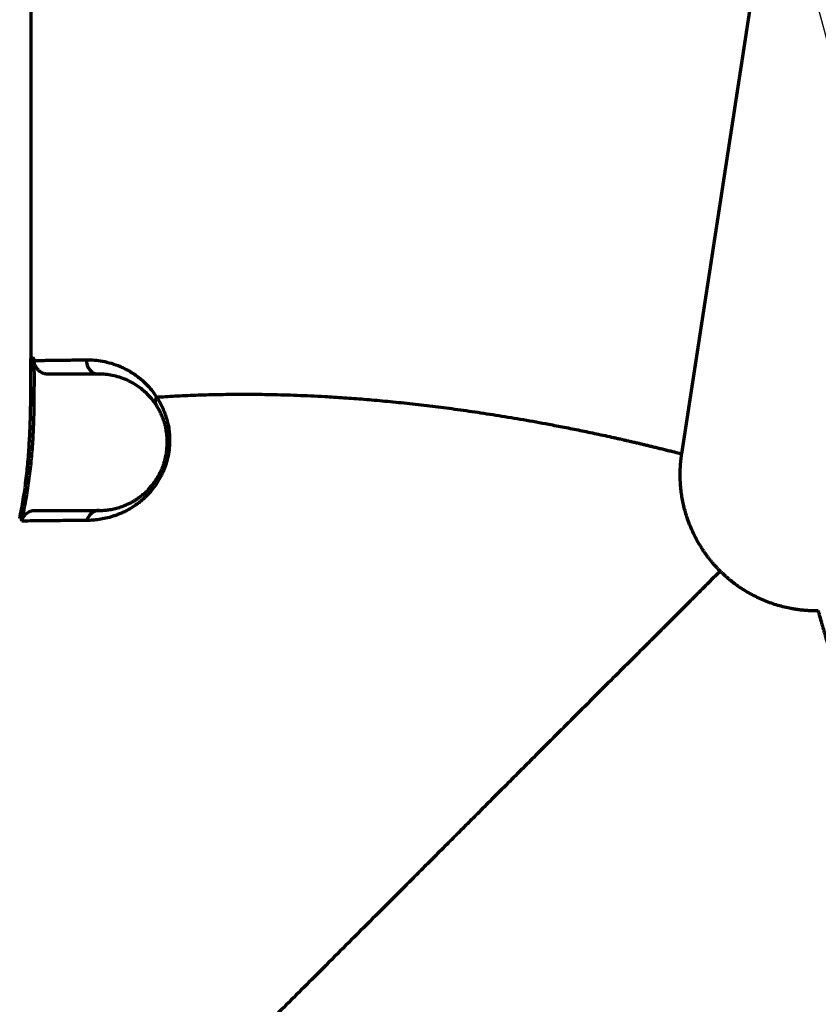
# Model space of a CAD drawing. Header units: millimetres. Extents: x -170 to 6906, y -2212 to 4257.
# Tile 314 of 440: x 4849 to 4908, y 3293 to 3365. Entities that reach past the tile are written whole.
import ezdxf

# ---------------------------------------------------------------- set-up
doc = ezdxf.new("R2010")
doc.units = ezdxf.units.MM
doc.layers.add('1', color=7, linetype='Continuous', true_color=0xffffff)
doc.styles.add('PC_TEXTSTYLE', font='ISOCP.SHX', dxfattribs={"width": 0.707, "bigfont": 'GBCBIG.SHX'})
doc.dimstyles.new('GB_DIMSTYLE', dxfattribs={"dimtxt": 50, "dimasz": 40, "dimexe": 1, "dimexo": 0, "dimgap": 1.5, "dimtad": 1, "dimdec": 1, "dimdsep": 46, "dimtxsty": 'PC_TEXTSTYLE', "dimcen": 0, "dimclrd": 256, "dimclrt": 3, "dimadec": 1, "dimazin": 2, "dimtp": 0.1, "dimtm": 0.1, "dimtfac": 0.71, "dimtdec": 1, "dimtmove": 0, "dimatfit": 3, "dimfxl": 1, "dimtfill": 1, "dimarcsym": 0})

# ---------------------------------------------------------------- blocks, each defined once
blk = doc.blocks.new('*D25')
at = {"color": 0, "lineweight": -2, "transparency": 16777216}
blk.add_line((4947.383, 3217.261), (4828.363, 3661.449), dxfattribs=at)
at = {"lineweight": -2, "transparency": 16777216}
blk.add_arc((5091.35, 2679.97), 1015.102, 107.25788, 142.74212, dxfattribs=at)
at = {"lineweight": 18, "transparency": 16777216}
for points in [[(4788.345, 3655.775), (4792.049, 3642.967), (4828.622, 3660.483)], [(4288.796, 3290.585), (4278.026, 3298.447), (4259.827, 3262.208)]]:
    blk.add_solid(points, dxfattribs=at)
at = {"layer": 'Defpoints', "color": 0, "lineweight": 18, "transparency": 16777216}
for p in [(3750.203, 3619.051), (4609.582, 3573.464), (4947.383, 3217.261), (4635.7, 2999.019), (5227.164, 2173.103)]:
    blk.add_point(p, dxfattribs=at)
at = {"color": 3, "lineweight": 18, "transparency": 16777216, "insert": (4493.911, 3533.2), "char_height": 50, "attachment_point": 5, "rotation": 35, "style": 'PC_TEXTSTYLE', "bg_fill": 3, "box_fill_scale": 1.1, "bg_fill_color": 256, "bg_fill_true_color": 13158600, "bg_fill_transparency": 0}
blk.add_mtext('40°', dxfattribs=at)
blk = doc.blocks.new('*D33')
at = {"color": 0, "lineweight": -2, "transparency": 16777216}
for p, q in [((4751.825, 3164.862), (4751.825, 3764.77)), ((5832.834, 3367.249), (5832.834, 3764.77))]:
    blk.add_line(p, q, dxfattribs=at)
at = {"lineweight": -2, "transparency": 16777216}
blk.add_line((4791.825, 3763.77), (5792.834, 3763.77), dxfattribs=at)
at = {"lineweight": 18, "transparency": 16777216}
for points in [[(4791.825, 3770.437), (4791.825, 3757.104), (4751.825, 3763.77)], [(5792.834, 3770.437), (5792.834, 3757.104), (5832.834, 3763.77)]]:
    blk.add_solid(points, dxfattribs=at)
at = {"layer": 'Defpoints', "color": 0, "lineweight": 18, "transparency": 16777216}
for p in [(5832.834, 3763.77), (5832.834, 3367.249), (4751.825, 3164.862)]:
    blk.add_point(p, dxfattribs=at)
at = {"color": 3, "lineweight": 18, "transparency": 16777216, "insert": (5292.329, 3790.27), "char_height": 50, "attachment_point": 5, "style": 'PC_TEXTSTYLE', "bg_fill": 3, "box_fill_scale": 1.1, "bg_fill_color": 256, "bg_fill_true_color": 13158600, "bg_fill_transparency": 0}
blk.add_mtext('1081', dxfattribs=at)
blk = doc.blocks.new('*D38')
at = {"color": 0, "lineweight": -2, "transparency": 16777216}
for p, q in [((4755.302, 4257.336), (6889.031, 4257.336)), ((4772.437, 1877.862), (6889.031, 1877.862))]:
    blk.add_line(p, q, dxfattribs=at)
at = {"lineweight": -2, "transparency": 16777216}
blk.add_line((6888.031, 1917.862), (6888.031, 4217.336), dxfattribs=at)
at = {"lineweight": 18, "transparency": 16777216}
for points in [[(6881.365, 4217.336), (6894.698, 4217.336), (6888.031, 4257.336)], [(6881.365, 1917.862), (6894.698, 1917.862), (6888.031, 1877.862)]]:
    blk.add_solid(points, dxfattribs=at)
at = {"layer": 'Defpoints', "color": 0, "lineweight": 18, "transparency": 16777216}
for p in [(4755.302, 4257.336), (6888.031, 4257.336), (4772.437, 1877.862)]:
    blk.add_point(p, dxfattribs=at)
at = {"color": 3, "lineweight": 18, "transparency": 16777216, "insert": (6861.526, 3067.599), "char_height": 50, "attachment_point": 5, "rotation": 90, "style": 'PC_TEXTSTYLE', "bg_fill": 3, "box_fill_scale": 1.1, "bg_fill_color": 256, "bg_fill_true_color": 13158600, "bg_fill_transparency": 0}
blk.add_mtext('2379.5', dxfattribs=at)

msp = doc.modelspace()

# ---------------------------------------------------------------- linework, layer by layer
at = {"lineweight": 18}
for centre, radius, start, end in [((4755.302, 2404.862), 1852.475, 311.274383, 162.653701), ((3985.039, 2522.612), 1121.305, 16.055797, 102.088982)]:
    msp.add_arc(centre, radius, start, end, dxfattribs=at)
at = {"layer": '1', "color": 0, "linetype": 'Continuous', "lineweight": 70}
msp.add_line((4897.57, 3333.012), (4903.39, 3370.837), dxfattribs=at)
for centre, major_axis, ratio, start_param, end_param in [((4854.825, 3339.862), (0, -1), 0.935034, 4.663311, 6.283185), ((4854.825, 3327.862), (0, 1), 0.93008, 0, 1.30061)]:
    msp.add_ellipse(centre, major_axis=major_axis, ratio=ratio, start_param=start_param, end_param=end_param, dxfattribs=at)
for points, degree in [([(4849.825, 3396.862), (4849.825, 3385.498), (4849.825, 3374.135), (4849.825, 3362.771), (4849.825, 3351.407), (4849.825, 3340.044)], 5), ([(4849.825, 3339.821), (4849.825, 3340.044)], 1), ([(4849.825, 3339.366), (4849.825, 3339.821)], 1), ([(4850.066, 3339.837), (4850.068, 3339.846), (4850.07, 3339.856), (4850.072, 3339.865)], 3), ([(4849.144, 3328.082), (4849.169, 3328.191), (4849.193, 3328.301), (4849.217, 3328.411)], 3)]:
    msp.add_open_spline(points, degree=degree, dxfattribs=at)
for points, knots in [([(4849.217, 3328.411), (4849.266, 3328.645), (4849.312, 3328.88), (4849.401, 3329.351), (4849.528, 3330.057), (4849.636, 3330.766), (4849.763, 3331.714), (4849.818, 3332.189), (4849.91, 3333.142), (4849.947, 3333.619), (4849.99, 3334.335), (4850.003, 3334.574), (4850.023, 3335.052), (4850.032, 3335.291), (4850.045, 3335.769), (4850.051, 3336.009), (4850.059, 3336.487), (4850.062, 3336.726), (4850.067, 3337.205), (4850.068, 3337.444), (4850.07, 3337.923), (4850.071, 3338.162), (4850.071, 3338.88), (4850.069, 3339.358), (4850.066, 3339.837)], [0, 0, 0, 0, 0.0625, 0.0625, 0.125, 0.25, 0.25, 0.375, 0.375, 0.5, 0.5, 0.5625, 0.5625, 0.625, 0.625, 0.6875, 0.6875, 0.75, 0.75, 0.8125, 0.8125, 0.875, 0.875, 1, 1, 1, 1]), ([(4849.986, 3340.032), (4849.934, 3340.036), (4849.893, 3340.039), (4849.852, 3340.042), (4849.842, 3340.042), (4849.828, 3340.043), (4849.825, 3340.044), (4849.824, 3340.044)], [0, 0, 0, 0, 0.5, 0.5, 0.75, 0.75, 1, 1, 1, 1]), ([(4850.072, 3339.866), (4850.071, 3339.869), (4850.069, 3339.875), (4850.067, 3339.884), (4850.064, 3339.893), (4850.062, 3339.901), (4850.059, 3339.909), (4850.057, 3339.916), (4850.054, 3339.924), (4850.052, 3339.931), (4850.05, 3339.938), (4850.047, 3339.944), (4850.045, 3339.95), (4850.043, 3339.956), (4850.04, 3339.962), (4850.038, 3339.967), (4850.032, 3339.979), (4850.023, 3339.995), (4850.011, 3340.011), (4849.999, 3340.022), (4849.991, 3340.028), (4849.986, 3340.032)], [0, 0, 0, 0, 0.028057, 0.055977, 0.083762, 0.111416, 0.138942, 0.166341, 0.193616, 0.220771, 0.247808, 0.27473, 0.301541, 0.328242, 0.354837, 0.381329, 0.407722, 0.547174, 0.703332, 0.826523, 1, 1, 1, 1]), ([(4851.07, 3338.862), (4851.005, 3338.862), (4850.941, 3338.868), (4850.847, 3338.886), (4850.815, 3338.894), (4850.753, 3338.912), (4850.722, 3338.923), (4850.633, 3338.959), (4850.576, 3338.989), (4850.495, 3339.042), (4850.468, 3339.061), (4850.417, 3339.101), (4850.393, 3339.123), (4850.324, 3339.19), (4850.282, 3339.239), (4850.227, 3339.318), (4850.209, 3339.346), (4850.178, 3339.402), (4850.163, 3339.431), (4850.124, 3339.519), (4850.104, 3339.58), (4850.076, 3339.708), (4850.068, 3339.772), (4850.066, 3339.837)], [0, 0, 0, 0, 0.125, 0.125, 0.1875, 0.1875, 0.25, 0.25, 0.375, 0.375, 0.4375, 0.4375, 0.5, 0.5, 0.625, 0.625, 0.6875, 0.6875, 0.75, 0.75, 0.875, 0.875, 1, 1, 1, 1]), ([(4850.072, 3339.865), (4850.105, 3339.865), (4850.141, 3339.866), (4850.22, 3339.867), (4850.263, 3339.867), (4850.4, 3339.869), (4850.503, 3339.87), (4850.733, 3339.873), (4850.987, 3339.876), (4851.286, 3339.88), (4851.527, 3339.883), (4851.652, 3339.884), (4851.783, 3339.886), (4851.871, 3339.887), (4851.916, 3339.888), (4852.145, 3339.89), (4852.338, 3339.893), (4852.949, 3339.9), (4853.399, 3339.905), (4853.891, 3339.911)], [0, 0, 0, 0, 0.0625, 0.0625, 0.125, 0.125, 0.25, 0.25, 0.375, 0.5, 0.5, 0.5625, 0.59375, 0.59375, 0.625, 0.625, 0.75, 0.75, 1, 1, 1, 1]), ([(4853.891, 3339.911), (4854.08, 3339.913), (4854.274, 3339.907), (4854.672, 3339.874), (4854.876, 3339.847), (4855.292, 3339.77), (4855.505, 3339.719), (4855.939, 3339.59), (4856.159, 3339.511), (4856.495, 3339.366), (4856.608, 3339.314), (4856.834, 3339.2), (4856.948, 3339.138), (4857.12, 3339.036), (4857.178, 3339.001), (4857.293, 3338.929), (4857.35, 3338.891), (4857.521, 3338.774), (4857.635, 3338.69), (4857.862, 3338.511), (4857.974, 3338.415), (4858.197, 3338.21), (4858.307, 3338.1), (4858.524, 3337.866), (4858.632, 3337.741), (4858.842, 3337.473), (4858.945, 3337.329), (4859.045, 3337.175)], [0, 0, 0, 0, 0.125, 0.125, 0.25, 0.25, 0.375, 0.375, 0.5, 0.5, 0.5625, 0.5625, 0.625, 0.625, 0.65625, 0.65625, 0.6875, 0.6875, 0.75, 0.75, 0.8125, 0.8125, 0.875, 0.875, 0.9375, 0.9375, 1, 1, 1, 1]), ([(4848.996, 3328.283), (4849.045, 3328.51), (4849.09, 3328.738), (4849.177, 3329.194), (4849.218, 3329.422), (4849.332, 3330.108), (4849.398, 3330.567), (4849.484, 3331.257), (4849.51, 3331.488), (4849.559, 3331.949), (4849.581, 3332.18), (4849.642, 3332.874), (4849.675, 3333.337), (4849.73, 3334.263), (4849.751, 3334.726), (4849.784, 3335.654), (4849.795, 3336.118), (4849.812, 3337.046), (4849.817, 3337.51), (4849.823, 3338.438), (4849.824, 3338.902), (4849.825, 3339.366)], [0, 0, 0, 0, 0.0625, 0.0625, 0.125, 0.125, 0.25, 0.25, 0.3125, 0.3125, 0.375, 0.375, 0.5, 0.5, 0.625, 0.625, 0.75, 0.75, 0.875, 0.875, 1, 1, 1, 1]), ([(4854.825, 3338.862), (4854.34, 3338.862), (4853.456, 3338.862), (4852.74, 3338.862), (4852.267, 3338.862), (4851.973, 3338.862), (4851.724, 3338.862), (4851.497, 3338.862), (4851.395, 3338.862), (4851.215, 3338.862), (4851.136, 3338.862), (4851.07, 3338.862)], [0, 0, 0, 0, 0.25, 0.5, 0.5, 0.625, 0.75, 0.75, 0.875, 0.875, 1, 1, 1, 1]), ([(4859.05, 3336.534), (4858.966, 3336.668), (4858.879, 3336.791), (4858.702, 3337.022), (4858.613, 3337.128), (4858.431, 3337.328), (4858.339, 3337.421), (4858.154, 3337.595), (4858.06, 3337.676), (4857.873, 3337.827), (4857.779, 3337.897), (4857.638, 3337.996), (4857.591, 3338.027), (4857.497, 3338.088), (4857.45, 3338.118), (4857.215, 3338.259), (4857.029, 3338.354), (4856.664, 3338.516), (4856.484, 3338.582), (4856.132, 3338.692), (4855.959, 3338.735), (4855.621, 3338.801), (4855.456, 3338.824), (4855.134, 3338.855), (4854.977, 3338.862), (4854.825, 3338.862)], [0, 0, 0, 0, 0.0625, 0.0625, 0.125, 0.125, 0.1875, 0.1875, 0.25, 0.25, 0.3125, 0.3125, 0.34375, 0.34375, 0.375, 0.375, 0.5, 0.5, 0.625, 0.625, 0.75, 0.75, 0.875, 0.875, 1, 1, 1, 1]), ([(4859.045, 3337.175), (4859.117, 3337.066), (4859.187, 3336.952), (4859.32, 3336.716), (4859.385, 3336.593), (4859.506, 3336.337), (4859.563, 3336.203), (4859.67, 3335.925), (4859.72, 3335.78), (4859.776, 3335.59), (4859.787, 3335.552), (4859.808, 3335.475), (4859.838, 3335.358), (4859.865, 3335.239), (4859.915, 3334.996), (4859.942, 3334.829), (4859.971, 3334.571), (4859.979, 3334.483), (4859.988, 3334.349), (4859.99, 3334.304), (4859.994, 3334.214), (4859.995, 3334.168), (4860, 3333.94), (4859.995, 3333.756), (4859.973, 3333.476), (4859.963, 3333.381), (4859.945, 3333.239), (4859.938, 3333.192), (4859.924, 3333.097), (4859.916, 3333.049), (4859.873, 3332.811), (4859.829, 3332.624), (4859.724, 3332.257), (4859.663, 3332.076), (4859.584, 3331.877), (4859.575, 3331.855), (4859.557, 3331.811), (4859.53, 3331.746), (4859.464, 3331.596), (4859.404, 3331.472), (4859.28, 3331.23), (4859.191, 3331.076), (4859.075, 3330.892), (4859.051, 3330.856), (4859.004, 3330.785), (4858.932, 3330.68), (4858.859, 3330.58), (4858.711, 3330.387), (4858.611, 3330.266), (4858.458, 3330.096), (4858.407, 3330.041), (4858.329, 3329.961), (4858.303, 3329.935), (4858.251, 3329.883), (4858.225, 3329.857), (4858.095, 3329.732), (4857.991, 3329.64), (4857.783, 3329.468), (4857.68, 3329.388), (4857.476, 3329.239), (4857.374, 3329.17), (4857.172, 3329.042), (4857.072, 3328.982), (4856.923, 3328.898), (4856.873, 3328.872), (4856.775, 3328.82), (4856.726, 3328.795), (4856.58, 3328.724), (4856.484, 3328.68), (4856.296, 3328.599), (4856.203, 3328.562), (4856.02, 3328.494), (4855.93, 3328.463), (4855.663, 3328.376), (4855.49, 3328.329), (4855.153, 3328.251), (4854.989, 3328.221), (4854.75, 3328.185), (4854.672, 3328.175), (4854.517, 3328.158), (4854.44, 3328.151), (4854.215, 3328.135), (4854.07, 3328.129), (4853.928, 3328.129)], [0, 0, 0, 0, 0.03125, 0.03125, 0.0625, 0.0625, 0.09375, 0.09375, 0.125, 0.125, 0.132813, 0.132813, 0.140625, 0.15625, 0.15625, 0.1875, 0.1875, 0.203125, 0.203125, 0.210938, 0.210938, 0.21875, 0.21875, 0.25, 0.25, 0.265625, 0.265625, 0.273438, 0.273438, 0.28125, 0.28125, 0.3125, 0.3125, 0.34375, 0.34375, 0.347656, 0.347656, 0.351563, 0.359375, 0.375, 0.375, 0.40625, 0.40625, 0.414063, 0.414063, 0.421875, 0.4375, 0.4375, 0.46875, 0.46875, 0.484375, 0.484375, 0.492188, 0.492188, 0.5, 0.5, 0.53125, 0.53125, 0.5625, 0.5625, 0.59375, 0.59375, 0.625, 0.625, 0.640625, 0.640625, 0.65625, 0.65625, 0.6875, 0.6875, 0.71875, 0.71875, 0.75, 0.75, 0.8125, 0.8125, 0.875, 0.875, 0.90625, 0.90625, 0.9375, 0.9375, 1, 1, 1, 1]), ([(4859.05, 3336.534), (4859.023, 3336.578), (4859.002, 3336.625), (4858.973, 3336.726), (4858.966, 3336.779), (4858.965, 3336.889), (4858.971, 3336.946), (4858.998, 3337.06), (4859.018, 3337.118), (4859.045, 3337.175)], [0, 0, 0, 0, 0.25, 0.25, 0.5, 0.5, 0.75, 0.75, 1, 1, 1, 1]), ([(4859.045, 3337.175), (4859.064, 3337.176), (4859.103, 3337.179), (4859.162, 3337.183), (4859.221, 3337.187), (4859.281, 3337.191), (4859.55, 3337.209), (4860.039, 3337.24), (4860.767, 3337.279), (4861.519, 3337.313), (4862.297, 3337.342), (4863.101, 3337.365), (4863.931, 3337.38), (4864.779, 3337.389), (4865.645, 3337.391), (4866.53, 3337.385), (4867.442, 3337.371), (4868.384, 3337.348), (4869.354, 3337.316), (4870.353, 3337.274), (4871.49, 3337.216), (4872.783, 3337.136), (4874.25, 3337.026), (4875.789, 3336.892), (4877.398, 3336.73), (4879.04, 3336.544), (4880.709, 3336.332), (4882.4, 3336.095), (4884.15, 3335.827), (4885.961, 3335.525), (4887.565, 3335.235), (4888.953, 3334.969), (4890.12, 3334.735), (4891.331, 3334.482), (4892.177, 3334.298), (4892.643, 3334.195), (4892.718, 3334.178), (4892.797, 3334.16), (4892.878, 3334.142), (4892.963, 3334.123), (4893.05, 3334.104), (4893.141, 3334.083), (4893.236, 3334.062), (4893.333, 3334.04), (4893.434, 3334.017), (4893.538, 3333.993), (4893.645, 3333.969), (4893.755, 3333.943), (4893.869, 3333.917), (4893.985, 3333.89), (4894.106, 3333.862), (4894.229, 3333.833), (4894.355, 3333.804), (4894.485, 3333.773), (4894.618, 3333.742), (4894.755, 3333.71), (4894.894, 3333.676), (4895.037, 3333.642), (4895.183, 3333.607), (4895.333, 3333.571), (4895.486, 3333.534), (4895.642, 3333.496), (4895.801, 3333.457), (4895.963, 3333.417), (4896.129, 3333.376), (4896.298, 3333.334), (4896.47, 3333.291), (4896.646, 3333.247), (4896.824, 3333.202), (4897.006, 3333.156), (4897.192, 3333.109), (4897.38, 3333.061), (4897.506, 3333.028), (4897.57, 3333.012)], [0, 0, 0, 0, 0.002401, 0.004802, 0.007205, 0.009609, 0.012014, 0.039837, 0.067652, 0.095446, 0.123239, 0.151045, 0.178865, 0.206689, 0.233727, 0.260889, 0.288164, 0.31555, 0.343047, 0.370662, 0.398405, 0.435125, 0.472559, 0.510736, 0.549692, 0.589464, 0.627265, 0.665782, 0.70508, 0.745244, 0.78639, 0.811009, 0.836504, 0.86292, 0.890298, 0.891867, 0.893505, 0.895214, 0.896992, 0.898839, 0.900757, 0.902745, 0.904804, 0.906933, 0.909132, 0.911402, 0.913744, 0.916156, 0.91864, 0.921195, 0.923821, 0.92652, 0.92929, 0.932133, 0.935047, 0.938034, 0.941094, 0.944226, 0.947432, 0.95071, 0.954061, 0.957486, 0.960983, 0.964555, 0.968199, 0.971917, 0.975709, 0.979574, 0.983513, 0.987525, 0.99161, 0.995768, 1, 1, 1, 1]), ([(4854.825, 3328.862), (4854.934, 3328.862), (4855.047, 3328.865), (4855.221, 3328.877), (4855.28, 3328.882), (4855.4, 3328.895), (4855.461, 3328.902), (4855.647, 3328.928), (4855.774, 3328.951), (4856.037, 3329.009), (4856.172, 3329.044), (4856.45, 3329.131), (4856.593, 3329.182), (4856.815, 3329.274), (4856.89, 3329.307), (4857.004, 3329.362), (4857.043, 3329.381), (4857.121, 3329.42), (4857.16, 3329.44), (4857.279, 3329.504), (4857.359, 3329.55), (4857.52, 3329.65), (4857.602, 3329.703), (4857.768, 3329.818), (4857.851, 3329.88), (4858.02, 3330.015), (4858.105, 3330.087), (4858.235, 3330.204), (4858.278, 3330.245), (4858.343, 3330.309), (4858.365, 3330.331), (4858.408, 3330.375), (4858.43, 3330.397), (4858.538, 3330.511), (4858.624, 3330.609), (4858.794, 3330.819), (4858.879, 3330.931), (4858.982, 3331.084), (4859.003, 3331.115), (4859.044, 3331.178), (4859.064, 3331.21), (4859.124, 3331.309), (4859.164, 3331.376), (4859.278, 3331.584), (4859.351, 3331.73), (4859.434, 3331.924), (4859.45, 3331.963), (4859.474, 3332.023), (4859.482, 3332.043), (4859.498, 3332.083), (4859.536, 3332.184), (4859.571, 3332.287), (4859.649, 3332.535), (4859.692, 3332.705), (4859.745, 3332.966), (4859.76, 3333.053), (4859.785, 3333.226), (4859.795, 3333.312), (4859.819, 3333.566), (4859.826, 3333.732), (4859.824, 3333.936), (4859.824, 3333.976), (4859.821, 3334.057), (4859.819, 3334.098), (4859.813, 3334.217), (4859.807, 3334.295), (4859.783, 3334.523), (4859.761, 3334.67), (4859.72, 3334.881), (4859.705, 3334.95), (4859.681, 3335.052), (4859.673, 3335.086), (4859.655, 3335.153), (4859.646, 3335.186), (4859.6, 3335.349), (4859.559, 3335.474), (4859.472, 3335.712), (4859.425, 3335.825), (4859.326, 3336.043), (4859.273, 3336.147), (4859.165, 3336.347), (4859.109, 3336.443), (4859.05, 3336.535)], [0, 0, 0, 0, 0.0625, 0.0625, 0.09375, 0.09375, 0.125, 0.125, 0.1875, 0.1875, 0.25, 0.25, 0.3125, 0.3125, 0.34375, 0.34375, 0.359375, 0.359375, 0.375, 0.375, 0.40625, 0.40625, 0.4375, 0.4375, 0.46875, 0.46875, 0.5, 0.5, 0.515625, 0.515625, 0.523438, 0.523438, 0.53125, 0.53125, 0.5625, 0.5625, 0.59375, 0.59375, 0.601563, 0.601563, 0.609375, 0.609375, 0.625, 0.625, 0.65625, 0.65625, 0.664063, 0.664063, 0.667969, 0.667969, 0.671875, 0.6875, 0.6875, 0.71875, 0.71875, 0.734375, 0.734375, 0.75, 0.75, 0.78125, 0.78125, 0.789063, 0.789063, 0.796875, 0.796875, 0.8125, 0.8125, 0.84375, 0.84375, 0.859375, 0.859375, 0.867188, 0.867188, 0.875, 0.875, 0.90625, 0.90625, 0.9375, 0.9375, 0.96875, 0.96875, 1, 1, 1, 1]), ([(4900.383, 3324.42), (4900.359, 3324.444), (4900.31, 3324.494), (4900.238, 3324.568), (4900.167, 3324.643), (4900.097, 3324.718), (4900.028, 3324.794), (4899.959, 3324.871), (4899.892, 3324.948), (4899.825, 3325.026), (4899.76, 3325.104), (4899.695, 3325.183), (4899.631, 3325.262), (4899.568, 3325.342), (4899.506, 3325.422), (4899.445, 3325.503), (4899.384, 3325.584), (4899.325, 3325.667), (4899.266, 3325.749), (4899.209, 3325.832), (4899.152, 3325.916), (4899.096, 3326), (4899.041, 3326.085), (4898.987, 3326.17), (4898.847, 3326.395), (4898.634, 3326.766), (4898.371, 3327.294), (4898.14, 3327.835), (4897.955, 3328.351), (4897.808, 3328.838), (4897.695, 3329.292), (4897.603, 3329.751), (4897.532, 3330.215), (4897.498, 3330.542), (4897.483, 3330.732), (4897.479, 3330.782), (4897.476, 3330.832), (4897.473, 3330.882), (4897.47, 3330.933), (4897.467, 3330.983), (4897.465, 3331.033), (4897.462, 3331.083), (4897.461, 3331.134), (4897.459, 3331.184), (4897.458, 3331.234), (4897.456, 3331.285), (4897.456, 3331.335), (4897.455, 3331.386), (4897.455, 3331.436), (4897.454, 3331.487), (4897.455, 3331.537), (4897.455, 3331.588), (4897.456, 3331.638), (4897.456, 3331.689), (4897.458, 3331.739), (4897.459, 3331.79), (4897.461, 3331.84), (4897.463, 3331.891), (4897.465, 3331.942), (4897.467, 3331.993), (4897.47, 3332.043), (4897.473, 3332.094), (4897.476, 3332.145), (4897.48, 3332.196), (4897.483, 3332.246), (4897.487, 3332.297), (4897.492, 3332.348), (4897.496, 3332.399), (4897.501, 3332.45), (4897.506, 3332.501), (4897.511, 3332.552), (4897.517, 3332.603), (4897.522, 3332.654), (4897.528, 3332.705), (4897.535, 3332.756), (4897.541, 3332.807), (4897.548, 3332.858), (4897.555, 3332.909), (4897.563, 3332.961), (4897.568, 3332.995), (4897.57, 3333.012)], [0, 0, 0, 0, 0.011007, 0.021989, 0.032949, 0.043886, 0.054803, 0.065699, 0.076577, 0.087437, 0.09828, 0.109107, 0.119919, 0.130719, 0.141506, 0.152281, 0.163047, 0.173803, 0.184552, 0.195295, 0.206032, 0.216764, 0.227494, 0.238222, 0.248949, 0.31189, 0.374506, 0.437023, 0.499663, 0.549633, 0.599509, 0.649403, 0.699425, 0.749683, 0.755056, 0.76043, 0.765806, 0.771183, 0.776561, 0.781941, 0.787323, 0.792706, 0.798092, 0.80348, 0.80887, 0.814262, 0.819658, 0.825055, 0.830456, 0.835859, 0.841266, 0.846676, 0.852089, 0.857506, 0.862926, 0.86835, 0.873779, 0.879211, 0.884647, 0.890087, 0.895532, 0.900982, 0.906436, 0.911895, 0.917359, 0.922828, 0.928302, 0.933781, 0.939266, 0.944757, 0.950253, 0.955756, 0.961264, 0.966778, 0.972299, 0.977826, 0.983359, 0.988899, 0.994446, 1, 1, 1, 1]), ([(4848.996, 3328.283), (4848.996, 3328.283), (4848.999, 3328.283), (4849.009, 3328.283), (4849.017, 3328.282), (4849.048, 3328.28), (4849.079, 3328.278), (4849.122, 3328.275)], [0, 0, 0, 0, 0.25, 0.25, 0.5, 0.5, 1, 1, 1, 1]), ([(4849.122, 3328.275), (4849.123, 3328.276), (4849.126, 3328.277), (4849.13, 3328.279), (4849.134, 3328.281), (4849.137, 3328.284), (4849.141, 3328.286), (4849.145, 3328.29), (4849.152, 3328.297), (4849.162, 3328.309), (4849.17, 3328.322), (4849.178, 3328.335), (4849.184, 3328.345), (4849.19, 3328.357), (4849.196, 3328.369), (4849.203, 3328.382), (4849.21, 3328.396), (4849.215, 3328.406), (4849.217, 3328.411)], [0, 0, 0, 0, 0.065776, 0.125752, 0.179928, 0.228308, 0.270894, 0.30769, 0.41083, 0.513287, 0.615198, 0.670027, 0.724878, 0.779766, 0.834707, 0.889716, 0.944809, 1, 1, 1, 1]), ([(4849.144, 3328.082), (4849.156, 3328.137), (4849.173, 3328.191), (4849.206, 3328.268), (4849.217, 3328.294), (4849.243, 3328.344), (4849.257, 3328.368), (4849.302, 3328.441), (4849.336, 3328.485), (4849.411, 3328.569), (4849.452, 3328.608), (4849.541, 3328.679), (4849.588, 3328.71), (4849.686, 3328.764), (4849.737, 3328.787), (4849.844, 3328.824), (4849.953, 3328.852), (4850.065, 3328.862), (4850.122, 3328.862)], [0, 0, 0, 0, 0.125, 0.125, 0.1875, 0.1875, 0.25, 0.25, 0.375, 0.375, 0.5, 0.5, 0.625, 0.625, 0.75, 0.75, 0.875, 1, 1, 1, 1]), ([(4850.122, 3328.862), (4850.259, 3328.862), (4850.465, 3328.862), (4850.871, 3328.862), (4851.022, 3328.862), (4851.356, 3328.862), (4851.538, 3328.862), (4851.933, 3328.862), (4852.144, 3328.862), (4852.598, 3328.862), (4852.839, 3328.862), (4853.351, 3328.862), (4853.623, 3328.862), (4854.198, 3328.862), (4854.502, 3328.862), (4854.825, 3328.862)], [0, 0, 0, 0, 0.25, 0.25, 0.375, 0.375, 0.5, 0.5, 0.625, 0.625, 0.75, 0.75, 0.875, 0.875, 1, 1, 1, 1]), ([(4853.928, 3328.129), (4853.765, 3328.128), (4853.606, 3328.127), (4853.296, 3328.125), (4853.146, 3328.123), (4852.706, 3328.12), (4852.429, 3328.117), (4851.905, 3328.112), (4851.658, 3328.11), (4851.311, 3328.106), (4851.199, 3328.105), (4850.982, 3328.103), (4850.877, 3328.102), (4850.575, 3328.098), (4850.39, 3328.097), (4850.05, 3328.093), (4849.897, 3328.091), (4849.487, 3328.087), (4849.28, 3328.084), (4849.144, 3328.082)], [0, 0, 0, 0, 0.0625, 0.0625, 0.125, 0.125, 0.25, 0.25, 0.375, 0.375, 0.4375, 0.4375, 0.5, 0.5, 0.625, 0.625, 0.75, 0.75, 1, 1, 1, 1]), ([(4900.383, 3324.42), (4900.35, 3324.387), (4900.284, 3324.32), (4900.185, 3324.219), (4900.085, 3324.118), (4899.985, 3324.017), (4899.884, 3323.915), (4899.782, 3323.812), (4899.68, 3323.709), (4899.577, 3323.606), (4899.474, 3323.502), (4899.371, 3323.397), (4899.266, 3323.292), (4899.161, 3323.187), (4899.056, 3323.081), (4898.95, 3322.974), (4898.843, 3322.867), (4898.736, 3322.76), (4898.629, 3322.652), (4898.521, 3322.543), (4898.412, 3322.434), (4898.303, 3322.324), (4898.193, 3322.214), (4898.082, 3322.103), (4897.971, 3321.992), (4897.86, 3321.881), (4897.748, 3321.768), (4897.635, 3321.656), (4897.522, 3321.542), (4897.408, 3321.428), (4897.293, 3321.314), (4897.179, 3321.199), (4897.063, 3321.084), (4896.947, 3320.968), (4896.83, 3320.851), (4896.713, 3320.734), (4896.596, 3320.617), (4896.477, 3320.499), (4896.358, 3320.38), (4896.239, 3320.261), (4896.119, 3320.142), (4895.999, 3320.021), (4895.877, 3319.901), (4895.756, 3319.779), (4895.634, 3319.658), (4895.511, 3319.535), (4895.387, 3319.412), (4894.899, 3318.926), (4894.005, 3318.035), (4892.663, 3316.7), (4891.2, 3315.242), (4889.911, 3313.954), (4888.81, 3312.854), (4887.915, 3311.959), (4886.945, 3310.988), (4885.9, 3309.942), (4884.78, 3308.82), (4883.663, 3307.701), (4882.64, 3306.676), (4881.804, 3305.838), (4881.168, 3305.202), (4880.733, 3304.767), (4880.336, 3304.369), (4879.916, 3303.948), (4879.41, 3303.442), (4878.923, 3302.955), (4878.454, 3302.485), (4878.003, 3302.034), (4877.57, 3301.6), (4876.082, 3300.111), (4873.631, 3297.66), (4870.826, 3294.861), (4868.734, 3292.773), (4867.255, 3291.297), (4865.775, 3289.819), (4864.294, 3288.339), (4862.899, 3286.943), (4861.577, 3285.617), (4860.314, 3284.347), (4859.263, 3283.289), (4858.357, 3282.375), (4857.526, 3281.536), (4856.447, 3280.448), (4855.554, 3279.548), (4854.933, 3278.922), (4854.667, 3278.653), (4854.405, 3278.391), (4854.149, 3278.133), (4853.98, 3277.963), (4853.896, 3277.879)], [0, 0, 0, 0, 0.002164, 0.004339, 0.006525, 0.008721, 0.010928, 0.013147, 0.015376, 0.017615, 0.019866, 0.022128, 0.0244, 0.026684, 0.028978, 0.031283, 0.0336, 0.035927, 0.038265, 0.040614, 0.042975, 0.045346, 0.047728, 0.050121, 0.052526, 0.054941, 0.057368, 0.059805, 0.062254, 0.064714, 0.067185, 0.069667, 0.07216, 0.074665, 0.07718, 0.079707, 0.082245, 0.084794, 0.087355, 0.089927, 0.09251, 0.095104, 0.09771, 0.100327, 0.102955, 0.105594, 0.108245, 0.110907, 0.137085, 0.165822, 0.197143, 0.231073, 0.24866, 0.26784, 0.288622, 0.311014, 0.335026, 0.360664, 0.382904, 0.400858, 0.414507, 0.423839, 0.428843, 0.440079, 0.45093, 0.461395, 0.471473, 0.481163, 0.490464, 0.499376, 0.577116, 0.648507, 0.680289, 0.712109, 0.743957, 0.775829, 0.807721, 0.834058, 0.861303, 0.889453, 0.902053, 0.919999, 0.94328, 0.97188, 0.977724, 0.983458, 0.989082, 0.994596, 1, 1, 1, 1]), ([(4907.589, 3321.492), (4907.572, 3321.492), (4907.538, 3321.491), (4907.488, 3321.491), (4907.438, 3321.491), (4907.387, 3321.491), (4907.337, 3321.492), (4907.286, 3321.493), (4907.236, 3321.494), (4907.186, 3321.495), (4907.136, 3321.496), (4907.085, 3321.498), (4907.035, 3321.5), (4906.985, 3321.502), (4906.935, 3321.505), (4906.885, 3321.508), (4906.835, 3321.511), (4906.785, 3321.514), (4906.735, 3321.517), (4906.685, 3321.521), (4906.636, 3321.525), (4906.586, 3321.529), (4906.536, 3321.534), (4906.486, 3321.538), (4906.437, 3321.543), (4906.387, 3321.548), (4906.337, 3321.554), (4906.288, 3321.559), (4906.238, 3321.565), (4906.189, 3321.572), (4906.14, 3321.578), (4906.09, 3321.585), (4906.041, 3321.592), (4905.992, 3321.599), (4905.942, 3321.606), (4905.893, 3321.614), (4905.844, 3321.622), (4905.795, 3321.63), (4905.746, 3321.638), (4905.697, 3321.647), (4905.648, 3321.656), (4905.451, 3321.692), (4905.108, 3321.766), (4904.624, 3321.895), (4904.148, 3322.049), (4903.679, 3322.226), (4903.221, 3322.426), (4902.775, 3322.649), (4902.339, 3322.893), (4902.028, 3323.089), (4901.835, 3323.219), (4901.753, 3323.275), (4901.672, 3323.332), (4901.591, 3323.389), (4901.511, 3323.448), (4901.432, 3323.507), (4901.353, 3323.567), (4901.275, 3323.628), (4901.198, 3323.689), (4901.121, 3323.752), (4901.044, 3323.815), (4900.968, 3323.879), (4900.893, 3323.944), (4900.819, 3324.009), (4900.744, 3324.076), (4900.671, 3324.143), (4900.598, 3324.211), (4900.526, 3324.28), (4900.454, 3324.349), (4900.407, 3324.396), (4900.383, 3324.42)], [0, 0, 0, 0, 0.006361, 0.012716, 0.019066, 0.02541, 0.03175, 0.038085, 0.044415, 0.05074, 0.057061, 0.063377, 0.069689, 0.075997, 0.0823, 0.0886, 0.094896, 0.101188, 0.107477, 0.113763, 0.120045, 0.126323, 0.132599, 0.138872, 0.145143, 0.15141, 0.157675, 0.163938, 0.170198, 0.176457, 0.182713, 0.188968, 0.195221, 0.201472, 0.207722, 0.213971, 0.220219, 0.226466, 0.232711, 0.238957, 0.245201, 0.251445, 0.314314, 0.377006, 0.439671, 0.502467, 0.564839, 0.627122, 0.68949, 0.752121, 0.7645, 0.77687, 0.789235, 0.801596, 0.813953, 0.826309, 0.838665, 0.851022, 0.863383, 0.875748, 0.88812, 0.900499, 0.912888, 0.925288, 0.9377, 0.950126, 0.962567, 0.975026, 0.987503, 1, 1, 1, 1]), ([(4911.905, 3273.928), (4911.906, 3273.93), (4911.908, 3273.932), (4911.929, 3273.951), (4911.974, 3273.993), (4912.053, 3274.076), (4912.145, 3274.183), (4912.249, 3274.314), (4912.363, 3274.472), (4912.486, 3274.657), (4912.616, 3274.872), (4912.751, 3275.117), (4912.883, 3275.38), (4913.01, 3275.658), (4913.131, 3275.949), (4913.253, 3276.268), (4913.374, 3276.617), (4913.494, 3276.997), (4913.61, 3277.41), (4913.712, 3277.811), (4913.799, 3278.191), (4913.872, 3278.539), (4913.942, 3278.902), (4914.007, 3279.278), (4914.074, 3279.7), (4914.14, 3280.178), (4914.205, 3280.722), (4914.263, 3281.304), (4914.306, 3281.831), (4914.336, 3282.285), (4914.357, 3282.652), (4914.375, 3283.029), (4914.39, 3283.419), (4914.401, 3283.82), (4914.409, 3284.232), (4914.413, 3284.656), (4914.413, 3285.092), (4914.409, 3285.54), (4914.401, 3286.001), (4914.389, 3286.474), (4914.373, 3286.959), (4914.352, 3287.458), (4914.316, 3288.187), (4914.254, 3289.174), (4914.151, 3290.454), (4914.02, 3291.81), (4913.857, 3293.244), (4913.663, 3294.755), (4913.438, 3296.314), (4913.183, 3297.929), (4912.896, 3299.608), (4912.566, 3301.394), (4912.191, 3303.29), (4911.767, 3305.3), (4911.443, 3306.755), (4911.246, 3307.611), (4911.195, 3307.833), (4911.143, 3308.056), (4911.091, 3308.279), (4911.039, 3308.503), (4910.986, 3308.728), (4910.932, 3308.954), (4910.878, 3309.18), (4910.824, 3309.408), (4910.769, 3309.636), (4910.714, 3309.865), (4910.658, 3310.095), (4910.602, 3310.325), (4910.545, 3310.556), (4910.488, 3310.789), (4910.43, 3311.021), (4910.372, 3311.255), (4910.313, 3311.49), (4910.254, 3311.725), (4910.195, 3311.961), (4910.135, 3312.198), (4910.075, 3312.436), (4910.014, 3312.674), (4909.952, 3312.913), (4909.891, 3313.153), (4909.828, 3313.394), (4909.766, 3313.636), (4909.702, 3313.878), (4909.639, 3314.121), (4909.575, 3314.365), (4909.51, 3314.61), (4909.445, 3314.855), (4909.38, 3315.101), (4909.314, 3315.348), (4909.247, 3315.596), (4909.18, 3315.844), (4909.113, 3316.094), (4909.045, 3316.344), (4908.976, 3316.594), (4908.908, 3316.846), (4908.838, 3317.098), (4908.769, 3317.351), (4908.698, 3317.604), (4908.628, 3317.859), (4908.556, 3318.114), (4908.485, 3318.369), (4908.413, 3318.626), (4908.34, 3318.883), (4908.267, 3319.141), (4908.193, 3319.399), (4908.119, 3319.659), (4908.045, 3319.919), (4907.97, 3320.179), (4907.895, 3320.44), (4907.819, 3320.702), (4907.743, 3320.965), (4907.666, 3321.228), (4907.615, 3321.404), (4907.589, 3321.492)], [0, 0, 0, 0, 0.001296, 0.002589, 0.022476, 0.042573, 0.06284, 0.083294, 0.103826, 0.124392, 0.144952, 0.165464, 0.185888, 0.203303, 0.220793, 0.238333, 0.255903, 0.273483, 0.291052, 0.308593, 0.320919, 0.333115, 0.345179, 0.357112, 0.368918, 0.383495, 0.398295, 0.413283, 0.428509, 0.436821, 0.445164, 0.453532, 0.461923, 0.470338, 0.478775, 0.487236, 0.495724, 0.504239, 0.512785, 0.521364, 0.52998, 0.538635, 0.547332, 0.567181, 0.587397, 0.608021, 0.629099, 0.650677, 0.672808, 0.694261, 0.716742, 0.740321, 0.765073, 0.791083, 0.81844, 0.821281, 0.824131, 0.826991, 0.82986, 0.832739, 0.835628, 0.838526, 0.841434, 0.844351, 0.847279, 0.850216, 0.853163, 0.856121, 0.859088, 0.862066, 0.865053, 0.868051, 0.871059, 0.874077, 0.877106, 0.880144, 0.883194, 0.886253, 0.889323, 0.892404, 0.895495, 0.898596, 0.901708, 0.904831, 0.907964, 0.911108, 0.914262, 0.917427, 0.920603, 0.923789, 0.926986, 0.930193, 0.933411, 0.93664, 0.939879, 0.94313, 0.94639, 0.949662, 0.952944, 0.956236, 0.95954, 0.962853, 0.966178, 0.969513, 0.972858, 0.976214, 0.979581, 0.982958, 0.986346, 0.989744, 0.993152, 0.996571, 1, 1, 1, 1]), ([(4853.896, 3277.879), (4853.376, 3278.4), (4852.856, 3278.915), (4851.814, 3279.933), (4851.293, 3280.436), (4849.728, 3281.925), (4848.682, 3282.892), (4847.504, 3283.949), (4847.373, 3284.066), (4847.176, 3284.241), (4847.111, 3284.299), (4846.98, 3284.415), (4846.653, 3284.704), (4846.329, 3284.989), (4845.557, 3285.661), (4845.048, 3286.096), (4844.043, 3286.944), (4843.546, 3287.355), (4842.565, 3288.155), (4842.081, 3288.543), (4841.363, 3289.108), (4841.125, 3289.293), (4840.83, 3289.521), (4840.771, 3289.566), (4840.654, 3289.657), (4840.595, 3289.702), (4840.419, 3289.836), (4840.303, 3289.924), (4839.724, 3290.362), (4839.272, 3290.696), (4838.392, 3291.333), (4837.963, 3291.636), (4837.127, 3292.211), (4836.72, 3292.483), (4835.929, 3292.995), (4835.545, 3293.235), (4835.126, 3293.488), (4835.08, 3293.515), (4834.988, 3293.57), (4834.942, 3293.598), (4834.804, 3293.679), (4834.532, 3293.837), (4834.27, 3293.985), (4833.755, 3294.267), (4833.428, 3294.437), (4832.804, 3294.741), (4832.507, 3294.876), (4831.942, 3295.111), (4831.674, 3295.212), (4831.293, 3295.338), (4831.17, 3295.375), (4830.99, 3295.426), (4830.902, 3295.449), (4830.815, 3295.47), (4830.758, 3295.484), (4830.73, 3295.49), (4830.477, 3295.547), (4830.269, 3295.58), (4829.981, 3295.605), (4829.889, 3295.609), (4829.713, 3295.609), (4829.545, 3295.601), (4829.318, 3295.563), (4829.184, 3295.519), (4829.091, 3295.48), (4829.061, 3295.465), (4829.004, 3295.434), (4828.976, 3295.417), (4828.923, 3295.381), (4828.898, 3295.362), (4828.849, 3295.322), (4828.825, 3295.302), (4828.777, 3295.26), (4828.754, 3295.239), (4828.707, 3295.198), (4828.683, 3295.177), (4828.613, 3295.114), (4828.566, 3295.071), (4828.427, 3294.943), (4828.336, 3294.856), (4828.156, 3294.68), (4828.067, 3294.59), (4827.892, 3294.409), (4827.805, 3294.318), (4827.632, 3294.135), (4827.545, 3294.043), (4827.372, 3293.86), (4827.285, 3293.769), (4827.111, 3293.587), (4827.023, 3293.496), (4826.847, 3293.316), (4826.759, 3293.226), (4826.493, 3292.957), (4826.315, 3292.778), (4826.137, 3292.6)], [0, 0, 0, 0, 0.03125, 0.03125, 0.0625, 0.0625, 0.125, 0.125, 0.132813, 0.132813, 0.136719, 0.136719, 0.140625, 0.15625, 0.15625, 0.1875, 0.1875, 0.21875, 0.21875, 0.25, 0.25, 0.265625, 0.265625, 0.269531, 0.269531, 0.273438, 0.273438, 0.28125, 0.28125, 0.3125, 0.3125, 0.34375, 0.34375, 0.375, 0.375, 0.40625, 0.40625, 0.410156, 0.410156, 0.414063, 0.414063, 0.421875, 0.4375, 0.4375, 0.46875, 0.46875, 0.5, 0.5, 0.53125, 0.53125, 0.546875, 0.546875, 0.554687, 0.558594, 0.558594, 0.5625, 0.5625, 0.59375, 0.59375, 0.609375, 0.609375, 0.625, 0.640625, 0.65625, 0.65625, 0.664062, 0.664062, 0.671875, 0.671875, 0.679687, 0.679687, 0.6875, 0.6875, 0.695312, 0.695312, 0.703125, 0.703125, 0.71875, 0.71875, 0.75, 0.75, 0.78125, 0.78125, 0.8125, 0.8125, 0.84375, 0.84375, 0.875, 0.875, 0.90625, 0.90625, 0.9375, 0.9375, 1, 1, 1, 1])]:
    msp.add_open_spline(points, degree=3, knots=knots, dxfattribs=at)

# ---------------------------------------------------------------- next in the draw order: dimensions: what is measured, and where the dimension line sits
at = {"lineweight": 18}
dim = msp.add_angular_dim_2l(base=(4609.582, 3573.464), line1=((5227.164, 2173.103), (4947.383, 3217.261)), line2=((3750.203, 3619.051), (4635.7, 2999.019)), dimstyle='GB_DIMSTYLE', dxfattribs=at)
dim.commit()
dim.dimension.update_dxf_attribs({"geometry": '*D25', "text_midpoint": (4493.911, 3533.2)})

# ---------------------------------------------------------------- next in the draw order: dimensions: what is measured, and where the dimension line sits
dim = msp.add_linear_dim(base=(5832.834, 3763.77), p1=(4751.825, 3164.862), p2=(5832.834, 3367.249), dimstyle='GB_DIMSTYLE', dxfattribs=at)
dim.commit()
dim.dimension.update_dxf_attribs({"geometry": '*D33', "text_midpoint": (5292.329, 3790.27)})

# ---------------------------------------------------------------- next in the draw order: dimensions: what is measured, and where the dimension line sits
dim = msp.add_linear_dim(base=(6888.031, 4257.336), p1=(4772.437, 1877.862), p2=(4755.302, 4257.336), angle=90, dimstyle='GB_DIMSTYLE', dxfattribs=at)
dim.commit()
dim.dimension.update_dxf_attribs({"geometry": '*D38', "text_midpoint": (6861.526, 3067.599)})

doc.saveas('drawing.dxf')
